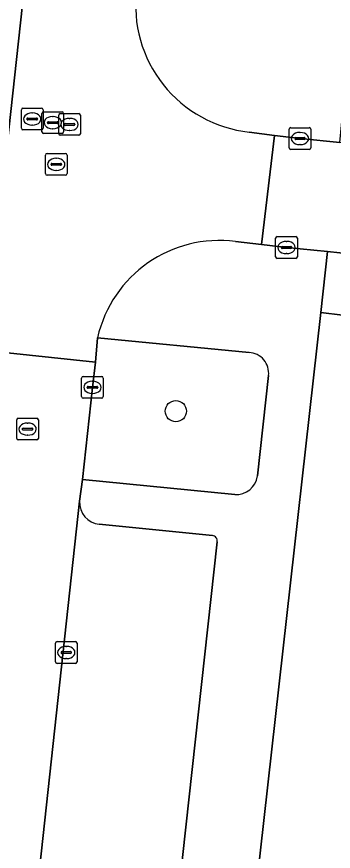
# Model space of a CAD drawing. Extents: x 161928 to 163071, y 386474 to 387428.
# Drawn here: x 162089.79 to 162104.37, y 386916.68 to 386955.11 of the extents above; entities that cross this region are included whole.
import ezdxf

# ---------------------------------------------------------------- set-up
doc = ezdxf.new("R2010")
doc.units = 0
for name, color, linetype in [('IMGEO_Boom', 7, 'Continuous'), ('IMGEO_Groenvoorziening', 7, 'Continuous'), ('IMGEO_Kolk', 7, 'Continuous'), ('IMGEO_Parkeervlak_open', 7, 'Continuous'), ('IMGEO_Rijbaan_lokaal_open', 7, 'Continuous'), ('IMGEO_Rioolput', 7, 'Continuous'), ('IMGEO_Voetpad_open', 7, 'Continuous')]:
    doc.layers.add(name, color=color, linetype=linetype)

msp = doc.modelspace()

# ---------------------------------------------------------------- linework, layer by layer
at = {"layer": 'IMGEO_Boom'}
msp.add_circle((162097.119, 386936.945), 0.489, dxfattribs=at)
at = {"layer": 'IMGEO_Groenvoorziening'}
for points in [[(162086.716, 386941.783), (162088.516, 386941.59), (162090.068, 386955.665)], [(162093.513, 386940.322), (162093.422, 386939.204), (162093.281, 386938.041), (162092.825, 386933.795), (162099.829, 386933.104)], [(162100.492, 386939.644), (162093.513, 386940.322)], [(162100.883, 386933.96), (162101.386, 386938.584)]]:
    msp.add_lwpolyline(points, dxfattribs=at)
msp.add_lwpolyline([(162124.115, 386897.125), (162124.371, 386899.169), (162124.713, 386901.768), (162124.945, 386903.531), (162126.97, 386903.362), (162127.276, 386905.919), (162127.685, 386909.558), (162125.661, 386909.778), (162104.628, 386912.06), (162106.651, 386930.715), (162107.583, 386930.614), (162108.784, 386940.868), (162103.8, 386941.487), (162099.956, 386907.286), (162104.146, 386906.641), (162102.651, 386892.496), (162107.668, 386891.801), (162107.524, 386888.417), (162117.878, 386886.991), (162117.382, 386882.988), (162122.47, 386882.414)], close=True, dxfattribs=at)
for centre, radius, start, end in [((162100.447, 386938.699), 0.946, 352.9864, 87.302), ((162099.889, 386934.108), 1.005, 266.6037, 351.5594)]:
    msp.add_arc(centre, radius, start, end, dxfattribs=at)
at = {"layer": 'IMGEO_Kolk'}
for p, q in [((162102.334, 386949.073), (162102.334, 386949.925)), ((162102.409, 386949.999), (162103.261, 386949.999)), ((162103.335, 386949.925), (162103.335, 386949.073)), ((162102.593, 386949.493), (162102.593, 386949.505)), ((162103.031, 386949.456), (162102.633, 386949.456)), ((162102.636, 386949.542), (162103.034, 386949.542)), ((162102.822, 386949.779), (162102.847, 386949.779)), ((162103.077, 386949.505), (162103.077, 386949.493)), ((162102.845, 386949.219), (162102.82, 386949.219)), ((162103.261, 386948.999), (162102.409, 386948.999)), ((162101.714, 386944.055), (162101.714, 386944.907)), ((162101.789, 386944.981), (162102.641, 386944.981)), ((162102.715, 386944.907), (162102.715, 386944.055)), ((162101.973, 386944.475), (162101.973, 386944.487)), ((162102.016, 386944.524), (162102.414, 386944.524)), ((162102.202, 386944.761), (162102.227, 386944.761)), ((162102.457, 386944.487), (162102.457, 386944.475)), ((162102.411, 386944.438), (162102.013, 386944.438)), ((162102.225, 386944.201), (162102.2, 386944.201)), ((162102.641, 386943.981), (162101.789, 386943.981)), ((162092.78, 386937.615), (162092.78, 386938.467)), ((162092.855, 386938.541), (162093.707, 386938.541)), ((162093.268, 386938.321), (162093.293, 386938.321)), ((162093.781, 386938.467), (162093.781, 386937.615)), ((162093.039, 386938.035), (162093.039, 386938.047)), ((162093.477, 386937.998), (162093.079, 386937.998)), ((162093.082, 386938.084), (162093.48, 386938.084)), ((162093.523, 386938.047), (162093.523, 386938.035)), ((162093.707, 386937.541), (162092.855, 386937.541)), ((162093.291, 386937.761), (162093.266, 386937.761)), ((162091.575, 386925.407), (162091.575, 386926.259)), ((162091.65, 386926.333), (162092.502, 386926.333)), ((162092.063, 386926.113), (162092.088, 386926.113)), ((162092.576, 386926.259), (162092.576, 386925.407)), ((162091.834, 386925.827), (162091.834, 386925.839)), ((162092.272, 386925.79), (162091.874, 386925.79)), ((162091.877, 386925.876), (162092.275, 386925.876)), ((162092.318, 386925.839), (162092.318, 386925.827)), ((162092.502, 386925.333), (162091.65, 386925.333)), ((162092.086, 386925.553), (162092.061, 386925.553))]:
    msp.add_line(p, q, dxfattribs=at)
for points in [[(162102.334, 386949.073), (162102.334, 386949.925)], [(162102.409, 386949.999), (162103.261, 386949.999)], [(162103.335, 386949.925), (162103.335, 386949.073)], [(162103.261, 386948.999), (162102.409, 386948.999)], [(162101.714, 386944.055), (162101.714, 386944.907)], [(162101.789, 386944.981), (162102.641, 386944.981)], [(162102.715, 386944.907), (162102.715, 386944.055)], [(162102.641, 386943.981), (162101.789, 386943.981)], [(162092.78, 386937.615), (162092.78, 386938.467)], [(162092.855, 386938.541), (162093.707, 386938.541)], [(162093.781, 386938.467), (162093.781, 386937.615)], [(162093.707, 386937.541), (162092.855, 386937.541)], [(162091.575, 386925.407), (162091.575, 386926.259)], [(162091.65, 386926.333), (162092.502, 386926.333)], [(162092.576, 386926.259), (162092.576, 386925.407)], [(162092.502, 386925.333), (162091.65, 386925.333)]]:
    msp.add_lwpolyline(points, dxfattribs=at)
for centre, radius, start, end in [((162102.411, 386949.923), 0.0765, 91.552, 178.448), ((162102.411, 386949.923), 0.0765, 91.552, 178.448), ((162103.259, 386949.923), 0.0765, 1.552, 88.448), ((162103.259, 386949.923), 0.0765, 1.552, 88.448), ((162102.633, 386949.502), 0.0403, 85.8775, 175.7526), ((162102.63, 386949.492), 0.0366, 178.938, 274.7102), ((162103.034, 386949.499), 0.043, 264.8664, 352.4533), ((162103.038, 386949.504), 0.0386, 1.7309, 96.639), ((162102.411, 386949.075), 0.0765, 181.552, 268.448), ((162102.411, 386949.075), 0.0765, 181.552, 268.448), ((162103.259, 386949.075), 0.0765, 271.552, 358.448), ((162103.259, 386949.075), 0.0765, 271.552, 358.448), ((162101.791, 386944.905), 0.0765, 91.552, 178.448), ((162101.791, 386944.905), 0.0765, 91.552, 178.448), ((162102.639, 386944.905), 0.0765, 1.552, 88.448), ((162102.639, 386944.905), 0.0765, 1.552, 88.448), ((162102.013, 386944.484), 0.0403, 85.8775, 175.7526), ((162102.01, 386944.474), 0.0366, 178.938, 274.7102), ((162102.414, 386944.481), 0.043, 264.8664, 352.4533), ((162102.418, 386944.486), 0.0386, 1.7309, 96.639), ((162101.791, 386944.057), 0.0765, 181.552, 268.448), ((162101.791, 386944.057), 0.0765, 181.552, 268.448), ((162102.639, 386944.057), 0.0765, 271.552, 358.448), ((162102.639, 386944.057), 0.0765, 271.552, 358.448), ((162092.857, 386938.465), 0.0765, 91.552, 178.448), ((162092.857, 386938.465), 0.0765, 91.552, 178.448), ((162093.705, 386938.465), 0.0765, 1.552, 88.448), ((162093.705, 386938.465), 0.0765, 1.552, 88.448), ((162093.079, 386938.044), 0.0403, 85.8775, 175.7526), ((162093.076, 386938.034), 0.0366, 178.938, 274.7102), ((162093.48, 386938.041), 0.043, 264.8664, 352.4533), ((162093.484, 386938.046), 0.0386, 1.7309, 96.639), ((162092.857, 386937.617), 0.0765, 181.552, 268.448), ((162092.857, 386937.617), 0.0765, 181.552, 268.448), ((162093.705, 386937.617), 0.0765, 271.552, 358.448), ((162093.705, 386937.617), 0.0765, 271.552, 358.448), ((162091.652, 386926.257), 0.0765, 91.552, 178.448), ((162091.652, 386926.257), 0.0765, 91.552, 178.448), ((162092.5, 386926.257), 0.0765, 1.552, 88.448), ((162092.5, 386926.257), 0.0765, 1.552, 88.448), ((162091.874, 386925.836), 0.0403, 85.8775, 175.7526), ((162091.871, 386925.826), 0.0366, 178.938, 274.7102), ((162092.275, 386925.833), 0.043, 264.8664, 352.4533), ((162092.279, 386925.838), 0.0386, 1.7309, 96.639), ((162091.652, 386925.409), 0.0765, 181.552, 268.448), ((162091.652, 386925.409), 0.0765, 181.552, 268.448), ((162092.5, 386925.409), 0.0765, 271.552, 358.448), ((162092.5, 386925.409), 0.0765, 271.552, 358.448)]:
    msp.add_arc(centre, radius, start, end, dxfattribs=at)
for centre, major_axis, ratio, start_param, end_param in [((162102.821, 386949.499), (-0.387, 0.002), 0.722429, 4.712389, 7.853982), ((162102.846, 386949.499), (-0.39, 0.002), 0.717154, 1.570796, 4.712389), ((162102.201, 386944.481), (-0.387, 0.002), 0.722429, 4.712389, 7.853982), ((162102.226, 386944.481), (-0.39, 0.002), 0.717154, 1.570796, 4.712389), ((162093.267, 386938.041), (-0.387, 0.002), 0.722429, 4.712389, 7.853982), ((162093.292, 386938.041), (-0.39, 0.002), 0.717154, 1.570796, 4.712389), ((162092.062, 386925.833), (-0.387, 0.002), 0.722429, 4.712389, 7.853982), ((162092.087, 386925.833), (-0.39, 0.002), 0.717154, 1.570796, 4.712389)]:
    msp.add_ellipse(centre, major_axis=major_axis, ratio=ratio, start_param=start_param, end_param=end_param, dxfattribs=at)
at = {"layer": 'IMGEO_Parkeervlak_open'}
for points in [[(162092.691, 386932.799), (162088.711, 386896.367)], [(162098.812, 386931.214), (162093.595, 386931.745)], [(162095.28, 386896.824), (162099.016, 386930.929)]]:
    msp.add_lwpolyline(points, dxfattribs=at)
for centre, radius, start, end in [((162093.671, 386932.725), 0.983, 175.6709, 265.5675), ((162098.789, 386930.982), 0.233, 346.7896, 84.3998)]:
    msp.add_arc(centre, radius, start, end, dxfattribs=at)
at = {"layer": 'IMGEO_Rijbaan_lokaal_open'}
for points in [[(162095.312, 386956.334), (162095.433, 386957.49), (162090.428, 386958.058), (162090.068, 386955.665), (162088.516, 386941.59), (162088.34, 386939.739), (162093.422, 386939.204), (162093.513, 386940.322)], [(162099.871, 386944.758), (162101.068, 386944.624), (162101.654, 386949.639)], [(162101.654, 386949.639), (162100.497, 386949.798)], [(162088.711, 386896.367), (162092.691, 386932.799), (162092.825, 386933.795), (162093.281, 386938.041), (162093.422, 386939.204), (162088.34, 386939.739)]]:
    msp.add_lwpolyline(points, dxfattribs=at)
msp.add_lwpolyline([(162150.621, 386944.151), (162109.188, 386948.853), (162104.668, 386949.313), (162102.835, 386949.499), (162101.654, 386949.639), (162101.068, 386944.624), (162102.215, 386944.481), (162104.108, 386944.29), (162105.799, 386944.119), (162112.423, 386943.452), (162122.372, 386942.346), (162129.076, 386941.601), (162151.574, 386939), (162153.716, 386938.744), (162154.226, 386943.737)], close=True, dxfattribs=at)
for centre, radius, start, end in [((162101.127, 386955.623), 5.859, 173.0248, 263.8251), ((162099.13, 386939.046), 5.76, 82.609, 167.1982)]:
    msp.add_arc(centre, radius, start, end, dxfattribs=at)
at = {"layer": 'IMGEO_Rioolput'}
for p, q in [((162090.008, 386949.972), (162090.008, 386950.824)), ((162090.083, 386950.898), (162090.935, 386950.898)), ((162090.496, 386950.678), (162090.521, 386950.678)), ((162090.954, 386949.806), (162090.954, 386950.658)), ((162091.009, 386950.824), (162091.009, 386949.972)), ((162091.029, 386950.732), (162091.881, 386950.732)), ((162091.801, 386950.648), (162092.653, 386950.648)), ((162091.955, 386950.658), (162091.955, 386949.806)), ((162090.267, 386950.392), (162090.267, 386950.404)), ((162090.705, 386950.355), (162090.307, 386950.355)), ((162090.31, 386950.441), (162090.708, 386950.441)), ((162090.751, 386950.404), (162090.751, 386950.392)), ((162091.213, 386950.226), (162091.213, 386950.238)), ((162091.256, 386950.275), (162091.654, 386950.275)), ((162091.442, 386950.512), (162091.467, 386950.512)), ((162091.697, 386950.238), (162091.697, 386950.226)), ((162091.726, 386949.722), (162091.726, 386950.574)), ((162092.214, 386950.428), (162092.239, 386950.428)), ((162092.727, 386950.574), (162092.727, 386949.722)), ((162090.935, 386949.898), (162090.083, 386949.898)), ((162090.519, 386950.118), (162090.494, 386950.118)), ((162091.651, 386950.189), (162091.253, 386950.189)), ((162091.465, 386949.952), (162091.44, 386949.952)), ((162091.985, 386950.142), (162091.985, 386950.154)), ((162092.423, 386950.105), (162092.025, 386950.105)), ((162092.028, 386950.191), (162092.426, 386950.191)), ((162092.237, 386949.868), (162092.212, 386949.868)), ((162092.469, 386950.154), (162092.469, 386950.142)), ((162091.881, 386949.732), (162091.029, 386949.732)), ((162092.653, 386949.648), (162091.801, 386949.648)), ((162091.114, 386947.883), (162091.114, 386948.735)), ((162091.189, 386948.809), (162092.041, 386948.809)), ((162092.115, 386948.735), (162092.115, 386947.883)), ((162091.373, 386948.303), (162091.373, 386948.315)), ((162091.416, 386948.352), (162091.814, 386948.352)), ((162091.602, 386948.589), (162091.627, 386948.589)), ((162091.857, 386948.315), (162091.857, 386948.303)), ((162091.811, 386948.266), (162091.413, 386948.266)), ((162091.625, 386948.029), (162091.6, 386948.029)), ((162092.041, 386947.809), (162091.189, 386947.809)), ((162089.793, 386935.694), (162089.793, 386936.546)), ((162089.868, 386936.62), (162090.72, 386936.62)), ((162090.281, 386936.4), (162090.306, 386936.4)), ((162090.794, 386936.546), (162090.794, 386935.694)), ((162090.052, 386936.114), (162090.052, 386936.126)), ((162090.49, 386936.077), (162090.092, 386936.077)), ((162090.095, 386936.163), (162090.493, 386936.163)), ((162090.536, 386936.126), (162090.536, 386936.114)), ((162090.72, 386935.62), (162089.868, 386935.62)), ((162090.304, 386935.84), (162090.279, 386935.84))]:
    msp.add_line(p, q, dxfattribs=at)
for points in [[(162090.008, 386949.972), (162090.008, 386950.824)], [(162090.083, 386950.898), (162090.935, 386950.898)], [(162090.954, 386949.806), (162090.954, 386950.658)], [(162091.009, 386950.824), (162091.009, 386949.972)], [(162091.029, 386950.732), (162091.881, 386950.732)], [(162091.801, 386950.648), (162092.653, 386950.648)], [(162091.955, 386950.658), (162091.955, 386949.806)], [(162091.726, 386949.722), (162091.726, 386950.574)], [(162092.727, 386950.574), (162092.727, 386949.722)], [(162090.935, 386949.898), (162090.083, 386949.898)], [(162091.881, 386949.732), (162091.029, 386949.732)], [(162092.653, 386949.648), (162091.801, 386949.648)], [(162091.114, 386947.883), (162091.114, 386948.735)], [(162091.189, 386948.809), (162092.041, 386948.809)], [(162092.115, 386948.735), (162092.115, 386947.883)], [(162092.041, 386947.809), (162091.189, 386947.809)], [(162089.793, 386935.694), (162089.793, 386936.546)], [(162089.868, 386936.62), (162090.72, 386936.62)], [(162090.794, 386936.546), (162090.794, 386935.694)], [(162090.72, 386935.62), (162089.868, 386935.62)]]:
    msp.add_lwpolyline(points, dxfattribs=at)
for centre, radius, start, end in [((162090.085, 386950.822), 0.0765, 91.552, 178.448), ((162090.085, 386950.822), 0.0765, 91.552, 178.448), ((162090.933, 386950.822), 0.0765, 1.552, 88.448), ((162090.933, 386950.822), 0.0765, 1.552, 88.448), ((162091.031, 386950.656), 0.0765, 91.552, 178.448), ((162091.031, 386950.656), 0.0765, 91.552, 178.448), ((162091.803, 386950.572), 0.0765, 91.552, 178.448), ((162091.803, 386950.572), 0.0765, 91.552, 178.448), ((162091.879, 386950.656), 0.0765, 1.552, 88.448), ((162091.879, 386950.656), 0.0765, 1.552, 88.448), ((162092.651, 386950.572), 0.0765, 1.552, 88.448), ((162092.651, 386950.572), 0.0765, 1.552, 88.448), ((162090.307, 386950.401), 0.0403, 85.8775, 175.7526), ((162090.304, 386950.391), 0.0366, 178.938, 274.7102), ((162090.708, 386950.398), 0.043, 264.8664, 352.4533), ((162090.712, 386950.403), 0.0386, 1.7309, 96.639), ((162091.253, 386950.235), 0.0403, 85.8775, 175.7526), ((162091.25, 386950.225), 0.0366, 178.938, 274.7102), ((162091.654, 386950.232), 0.043, 264.8664, 352.4533), ((162091.658, 386950.237), 0.0386, 1.7309, 96.639), ((162090.085, 386949.974), 0.0765, 181.552, 268.448), ((162090.085, 386949.974), 0.0765, 181.552, 268.448), ((162090.933, 386949.974), 0.0765, 271.552, 358.448), ((162090.933, 386949.974), 0.0765, 271.552, 358.448), ((162092.025, 386950.151), 0.0403, 85.8775, 175.7526), ((162092.022, 386950.141), 0.0366, 178.938, 274.7102), ((162092.426, 386950.148), 0.043, 264.8664, 352.4533), ((162092.43, 386950.153), 0.0386, 1.7309, 96.639), ((162091.031, 386949.808), 0.0765, 181.552, 268.448), ((162091.031, 386949.808), 0.0765, 181.552, 268.448), ((162091.803, 386949.724), 0.0765, 181.552, 268.448), ((162091.803, 386949.724), 0.0765, 181.552, 268.448), ((162091.879, 386949.808), 0.0765, 271.552, 358.448), ((162091.879, 386949.808), 0.0765, 271.552, 358.448), ((162092.651, 386949.724), 0.0765, 271.552, 358.448), ((162092.651, 386949.724), 0.0765, 271.552, 358.448), ((162091.191, 386948.733), 0.0765, 91.552, 178.448), ((162091.191, 386948.733), 0.0765, 91.552, 178.448), ((162092.039, 386948.733), 0.0765, 1.552, 88.448), ((162092.039, 386948.733), 0.0765, 1.552, 88.448), ((162091.413, 386948.312), 0.0403, 85.8775, 175.7526), ((162091.41, 386948.302), 0.0366, 178.938, 274.7102), ((162091.814, 386948.309), 0.043, 264.8664, 352.4533), ((162091.818, 386948.314), 0.0386, 1.7309, 96.639), ((162091.191, 386947.885), 0.0765, 181.552, 268.448), ((162091.191, 386947.885), 0.0765, 181.552, 268.448), ((162092.039, 386947.885), 0.0765, 271.552, 358.448), ((162092.039, 386947.885), 0.0765, 271.552, 358.448), ((162089.87, 386936.544), 0.0765, 91.552, 178.448), ((162089.87, 386936.544), 0.0765, 91.552, 178.448), ((162090.718, 386936.544), 0.0765, 1.552, 88.448), ((162090.718, 386936.544), 0.0765, 1.552, 88.448), ((162090.092, 386936.123), 0.0403, 85.8775, 175.7526), ((162090.089, 386936.113), 0.0366, 178.938, 274.7102), ((162090.493, 386936.12), 0.043, 264.8664, 352.4533), ((162090.497, 386936.125), 0.0386, 1.7309, 96.639), ((162089.87, 386935.696), 0.0765, 181.552, 268.448), ((162089.87, 386935.696), 0.0765, 181.552, 268.448), ((162090.718, 386935.696), 0.0765, 271.552, 358.448), ((162090.718, 386935.696), 0.0765, 271.552, 358.448)]:
    msp.add_arc(centre, radius, start, end, dxfattribs=at)
for centre, major_axis, ratio, start_param, end_param in [((162090.495, 386950.398), (-0.387, 0.002), 0.722429, 4.712389, 7.853982), ((162090.52, 386950.398), (-0.39, 0.002), 0.717154, 1.570796, 4.712389), ((162091.441, 386950.232), (-0.387, 0.002), 0.722429, 4.712389, 7.853982), ((162091.466, 386950.232), (-0.39, 0.002), 0.717154, 1.570796, 4.712389), ((162092.213, 386950.148), (-0.387, 0.002), 0.722429, 4.712389, 7.853982), ((162092.238, 386950.148), (-0.39, 0.002), 0.717154, 1.570796, 4.712389), ((162091.601, 386948.309), (-0.387, 0.002), 0.722429, 4.712389, 7.853982), ((162091.626, 386948.309), (-0.39, 0.002), 0.717154, 1.570796, 4.712389), ((162090.28, 386936.12), (-0.387, 0.002), 0.722429, 4.712389, 7.853982), ((162090.305, 386936.12), (-0.39, 0.002), 0.717154, 1.570796, 4.712389)]:
    msp.add_ellipse(centre, major_axis=major_axis, ratio=ratio, start_param=start_param, end_param=end_param, dxfattribs=at)
at = {"layer": 'IMGEO_Voetpad_open'}
for points in [[(162100.497, 386949.798), (162101.654, 386949.639), (162102.835, 386949.499), (162104.668, 386949.313), (162105.127, 386954.086), (162106.981, 386971.336)], [(162104.108, 386944.29), (162102.215, 386944.481), (162101.068, 386944.624), (162099.871, 386944.758)], [(162097.851, 386878.851), (162097.894, 386879.394), (162098.436, 386884.38), (162097.477, 386885.236), (162098.003, 386889.912), (162098.584, 386895.081), (162099.801, 386905.909), (162099.956, 386907.286), (162103.8, 386941.487), (162104.108, 386944.29)], [(162129.076, 386941.601), (162122.372, 386942.346), (162112.423, 386943.452), (162105.799, 386944.119), (162104.108, 386944.29), (162103.8, 386941.487), (162108.784, 386940.868), (162114.586, 386940.287), (162121.901, 386939.481), (162127.915, 386938.713), (162129.774, 386938.593), (162132.921, 386938.209), (162143.068, 386937.049), (162162.646, 386934.81), (162166.745, 386934.341), (162166.468, 386931.931), (162165.657, 386924.87), (162169.498, 386924.436)], [(162093.513, 386940.322), (162100.492, 386939.644)], [(162101.386, 386938.584), (162100.883, 386933.96)], [(162099.829, 386933.104), (162092.825, 386933.795), (162092.691, 386932.799)], [(162093.595, 386931.745), (162098.812, 386931.214)], [(162099.016, 386930.929), (162095.28, 386896.824)]]:
    msp.add_lwpolyline(points, dxfattribs=at)
for centre, radius, start, end in [((162101.127, 386955.623), 5.859, 173.0248, 263.8251), ((162099.13, 386939.046), 5.76, 82.609, 167.1982), ((162100.447, 386938.699), 0.946, 352.9864, 87.302), ((162099.889, 386934.108), 1.005, 266.6037, 351.5594), ((162093.671, 386932.725), 0.983, 175.6709, 265.5675), ((162098.789, 386930.982), 0.233, 346.7896, 84.3998)]:
    msp.add_arc(centre, radius, start, end, dxfattribs=at)

doc.saveas('drawing.dxf')
